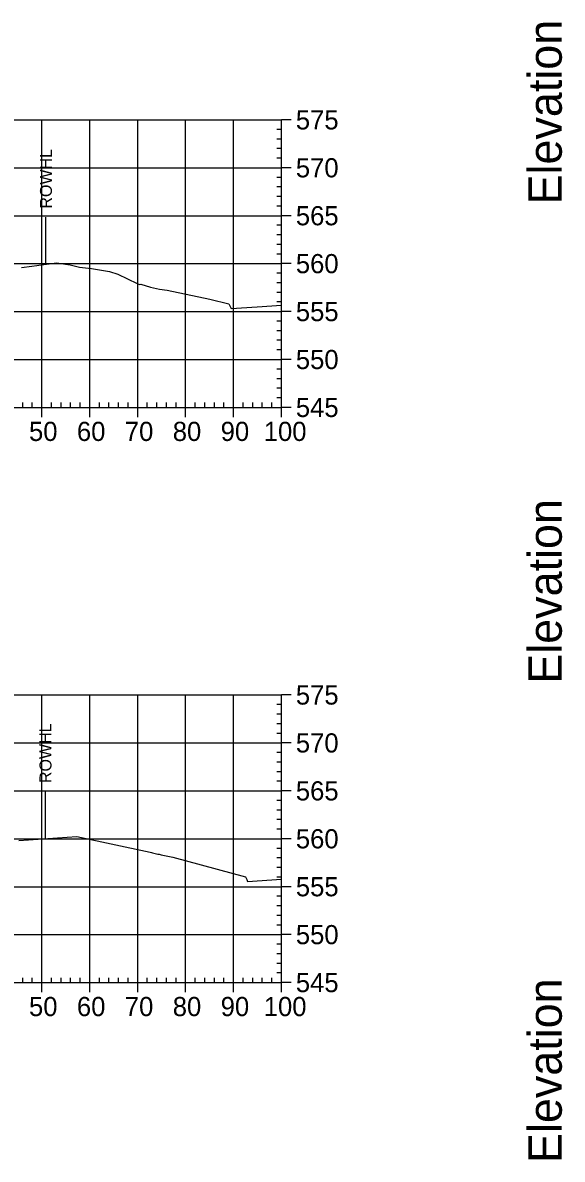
# Model space of a CAD drawing. Extents: x 708103 to 717568, y 374476 to 378707.
# Drawn here: x 710198 to 710310.6, y 377147.8 to 377384.9 of the extents above; entities that cross this region are included whole.
import ezdxf

# ---------------------------------------------------------------- set-up
doc = ezdxf.new("R2010")
doc.units = 0
for name, color, linetype in [('57', 7, 'Continuous'), ('60', 7, 'Continuous'), ('Existing', 7, 'Continuous'), ('XS_Right_of_Way', 7, 'Continuous')]:
    doc.layers.add(name, color=color, linetype=linetype)

msp = doc.modelspace()

# ---------------------------------------------------------------- linework, layer by layer
at = {"layer": '57'}
for p, q in [((710051.98, 377364.63), (710251.98, 377364.63)), ((710201.98, 377304.63), (710201.98, 377364.63)), ((710211.98, 377304.63), (710211.98, 377364.63)), ((710221.98, 377304.63), (710221.98, 377364.63)), ((710231.98, 377304.63), (710231.98, 377364.63)), ((710241.98, 377304.63), (710241.98, 377364.63)), ((710251.98, 377304.63), (710251.98, 377364.63)), ((710251.98, 377304.63), (710251.98, 377364.63)), ((710253.98, 377364.63), (710251.98, 377364.63)), ((710251.98, 377362.63), (710250.98, 377362.63)), ((710251.98, 377360.63), (710250.98, 377360.63)), ((710251.98, 377358.63), (710250.98, 377358.63)), ((710251.98, 377356.63), (710250.98, 377356.63)), ((710051.98, 377354.63), (710251.98, 377354.63)), ((710251.98, 377352.63), (710250.98, 377352.63)), ((710253.98, 377354.63), (710251.98, 377354.63)), ((710251.98, 377350.63), (710250.98, 377350.63)), ((710251.98, 377348.63), (710250.98, 377348.63)), ((710251.98, 377346.63), (710250.98, 377346.63)), ((710051.98, 377344.63), (710251.98, 377344.63)), ((710253.98, 377344.63), (710251.98, 377344.63)), ((710251.98, 377342.63), (710250.98, 377342.63)), ((710251.98, 377340.63), (710250.98, 377340.63)), ((710251.98, 377338.63), (710250.98, 377338.63)), ((710251.98, 377336.63), (710250.98, 377336.63)), ((710051.98, 377334.63), (710251.98, 377334.63)), ((710253.98, 377334.63), (710251.98, 377334.63)), ((710251.98, 377332.63), (710250.98, 377332.63)), ((710251.98, 377330.63), (710250.98, 377330.63)), ((710251.98, 377328.63), (710250.98, 377328.63)), ((710251.98, 377326.63), (710250.98, 377326.63)), ((710051.98, 377324.63), (710251.98, 377324.63)), ((710253.98, 377324.63), (710251.98, 377324.63)), ((710251.98, 377322.63), (710250.98, 377322.63)), ((710251.98, 377320.63), (710250.98, 377320.63)), ((710251.98, 377318.63), (710250.98, 377318.63)), ((710051.98, 377314.63), (710251.98, 377314.63)), ((710251.98, 377316.63), (710250.98, 377316.63)), ((710253.98, 377314.63), (710251.98, 377314.63)), ((710251.98, 377312.63), (710250.98, 377312.63)), ((710251.98, 377310.63), (710250.98, 377310.63)), ((710251.98, 377308.63), (710250.98, 377308.63)), ((710197.98, 377304.63), (710197.98, 377305.63)), ((710199.98, 377304.63), (710199.98, 377305.63)), ((710203.98, 377304.63), (710203.98, 377305.63)), ((710205.98, 377304.63), (710205.98, 377305.63)), ((710207.98, 377304.63), (710207.98, 377305.63)), ((710209.98, 377304.63), (710209.98, 377305.63)), ((710213.98, 377304.63), (710213.98, 377305.63)), ((710215.98, 377304.63), (710215.98, 377305.63)), ((710217.98, 377304.63), (710217.98, 377305.63)), ((710219.98, 377304.63), (710219.98, 377305.63)), ((710223.98, 377304.63), (710223.98, 377305.63)), ((710225.98, 377304.63), (710225.98, 377305.63)), ((710227.98, 377304.63), (710227.98, 377305.63)), ((710229.98, 377304.63), (710229.98, 377305.63)), ((710233.98, 377304.63), (710233.98, 377305.63)), ((710235.98, 377304.63), (710235.98, 377305.63)), ((710237.98, 377304.63), (710237.98, 377305.63)), ((710239.98, 377304.63), (710239.98, 377305.63)), ((710243.98, 377304.63), (710243.98, 377305.63)), ((710245.98, 377304.63), (710245.98, 377305.63)), ((710247.98, 377304.63), (710247.98, 377305.63)), ((710249.98, 377304.63), (710249.98, 377305.63)), ((710251.98, 377306.63), (710250.98, 377306.63)), ((710051.98, 377304.63), (710251.98, 377304.63)), ((710051.98, 377304.63), (710251.98, 377304.63)), ((710201.98, 377302.63), (710201.98, 377304.63)), ((710211.98, 377302.63), (710211.98, 377304.63)), ((710221.98, 377302.63), (710221.98, 377304.63)), ((710231.98, 377302.63), (710231.98, 377304.63)), ((710241.98, 377302.63), (710241.98, 377304.63)), ((710251.98, 377302.63), (710251.98, 377304.63)), ((710253.98, 377304.63), (710251.98, 377304.63)), ((710051.98, 377244.63), (710251.98, 377244.63)), ((710201.98, 377184.63), (710201.98, 377244.63)), ((710211.98, 377184.63), (710211.98, 377244.63)), ((710221.98, 377184.63), (710221.98, 377244.63)), ((710231.98, 377184.63), (710231.98, 377244.63)), ((710241.98, 377184.63), (710241.98, 377244.63)), ((710251.98, 377184.63), (710251.98, 377244.63)), ((710251.98, 377184.63), (710251.98, 377244.63)), ((710253.98, 377244.63), (710251.98, 377244.63)), ((710251.98, 377242.63), (710250.98, 377242.63)), ((710251.98, 377240.63), (710250.98, 377240.63)), ((710251.98, 377238.63), (710250.98, 377238.63)), ((710251.98, 377236.63), (710250.98, 377236.63)), ((710051.98, 377234.63), (710251.98, 377234.63)), ((710253.98, 377234.63), (710251.98, 377234.63)), ((710251.98, 377232.63), (710250.98, 377232.63)), ((710251.98, 377230.63), (710250.98, 377230.63)), ((710251.98, 377228.63), (710250.98, 377228.63)), ((710051.98, 377224.63), (710251.98, 377224.63)), ((710251.98, 377226.63), (710250.98, 377226.63)), ((710253.98, 377224.63), (710251.98, 377224.63)), ((710251.98, 377222.63), (710250.98, 377222.63)), ((710251.98, 377220.63), (710250.98, 377220.63)), ((710251.98, 377218.63), (710250.98, 377218.63)), ((710251.98, 377216.63), (710250.98, 377216.63)), ((710051.98, 377214.63), (710251.98, 377214.63)), ((710251.98, 377212.63), (710250.98, 377212.63)), ((710253.98, 377214.63), (710251.98, 377214.63)), ((710251.98, 377210.63), (710250.98, 377210.63)), ((710251.98, 377208.63), (710250.98, 377208.63)), ((710251.98, 377206.63), (710250.98, 377206.63)), ((710051.98, 377204.63), (710251.98, 377204.63)), ((710253.98, 377204.63), (710251.98, 377204.63)), ((710251.98, 377202.63), (710250.98, 377202.63)), ((710251.98, 377200.63), (710250.98, 377200.63)), ((710251.98, 377198.63), (710250.98, 377198.63)), ((710251.98, 377196.63), (710250.98, 377196.63)), ((710051.98, 377194.63), (710251.98, 377194.63)), ((710253.98, 377194.63), (710251.98, 377194.63)), ((710251.98, 377192.63), (710250.98, 377192.63)), ((710251.98, 377190.63), (710250.98, 377190.63)), ((710251.98, 377188.63), (710250.98, 377188.63)), ((710251.98, 377186.63), (710250.98, 377186.63)), ((710051.98, 377184.63), (710251.98, 377184.63)), ((710051.98, 377184.63), (710251.98, 377184.63)), ((710197.98, 377184.63), (710197.98, 377185.63)), ((710199.98, 377184.63), (710199.98, 377185.63)), ((710201.98, 377182.63), (710201.98, 377184.63)), ((710203.98, 377184.63), (710203.98, 377185.63)), ((710205.98, 377184.63), (710205.98, 377185.63)), ((710207.98, 377184.63), (710207.98, 377185.63)), ((710209.98, 377184.63), (710209.98, 377185.63)), ((710211.98, 377182.63), (710211.98, 377184.63)), ((710213.98, 377184.63), (710213.98, 377185.63)), ((710215.98, 377184.63), (710215.98, 377185.63)), ((710217.98, 377184.63), (710217.98, 377185.63)), ((710219.98, 377184.63), (710219.98, 377185.63)), ((710221.98, 377182.63), (710221.98, 377184.63)), ((710223.98, 377184.63), (710223.98, 377185.63)), ((710225.98, 377184.63), (710225.98, 377185.63)), ((710227.98, 377184.63), (710227.98, 377185.63)), ((710229.98, 377184.63), (710229.98, 377185.63)), ((710231.98, 377182.63), (710231.98, 377184.63)), ((710233.98, 377184.63), (710233.98, 377185.63)), ((710235.98, 377184.63), (710235.98, 377185.63)), ((710237.98, 377184.63), (710237.98, 377185.63)), ((710239.98, 377184.63), (710239.98, 377185.63)), ((710241.98, 377182.63), (710241.98, 377184.63)), ((710243.98, 377184.63), (710243.98, 377185.63)), ((710245.98, 377184.63), (710245.98, 377185.63)), ((710247.98, 377184.63), (710247.98, 377185.63)), ((710249.98, 377184.63), (710249.98, 377185.63)), ((710251.98, 377182.63), (710251.98, 377184.63)), ((710253.98, 377184.63), (710251.98, 377184.63))]:
    msp.add_line(p, q, dxfattribs=at)
at = {"layer": 'Existing'}
for points in [[(710197.71, 377333.84), (710199.86, 377334.12), (710200.94, 377334.24), (710201.35, 377334.29), (710205.13, 377334.81), (710205.52, 377334.76), (710207.88, 377334.37), (710209.85, 377333.91), (710212.3, 377333.61), (710216.07, 377333.02), (710217.86, 377332.4), (710221.84, 377330.46), (710222.34, 377330.26), (710222.62, 377330.34), (710224.62, 377329.72), (710225.25, 377329.58), (710225.9, 377329.43), (710226.54, 377329.33), (710228.15, 377329.09), (710237.05, 377327.23), (710240.98, 377326.27), (710241.4, 377325.39), (710241.45, 377325.3), (710246.92, 377325.64), (710251.98, 377325.97)], [(710197.2, 377214.25), (710209.26, 377215.08), (710224.6, 377211.83), (710224.83, 377211.77), (710225.08, 377211.71), (710225.36, 377211.65), (710225.65, 377211.58), (710225.93, 377211.51), (710226.21, 377211.44), (710226.45, 377211.39), (710226.66, 377211.34), (710226.84, 377211.3), (710229.28, 377210.78), (710244.44, 377206.68), (710244.72, 377206.12), (710244.91, 377205.72), (710251.98, 377206.19)]]:
    msp.add_lwpolyline(points, dxfattribs=at)
at = {"layer": 'XS_Right_of_Way'}
for p, q in [((710202.76, 377344.35), (710202.76, 377334.35)), ((710202.66, 377224.49), (710202.66, 377214.49))]:
    msp.add_line(p, q, dxfattribs=at)

# ---------------------------------------------------------------- texts
at = {"layer": '57'}
for s, p in [('575', (710254.98, 377362.63)), ('570', (710254.98, 377352.63)), ('565', (710254.98, 377342.63)), ('560', (710254.98, 377332.63)), ('555', (710254.98, 377322.63)), ('550', (710254.98, 377312.63)), ('545', (710254.98, 377302.63)), ('50', (710199.29, 377297.63)), ('60', (710209.29, 377297.63)), ('70', (710219.29, 377297.63)), ('80', (710229.29, 377297.63)), ('90', (710239.29, 377297.63)), ('100', (710248.28, 377297.63)), ('575', (710254.98, 377242.63)), ('570', (710254.98, 377232.63)), ('565', (710254.98, 377222.63)), ('560', (710254.98, 377212.63)), ('555', (710254.98, 377202.63)), ('550', (710254.98, 377192.63)), ('545', (710254.98, 377182.63)), ('50', (710199.29, 377177.63)), ('60', (710209.29, 377177.63)), ('70', (710219.29, 377177.63)), ('80', (710229.29, 377177.63)), ('90', (710239.29, 377177.63)), ('100', (710248.28, 377177.63))]:
    msp.add_text(s, height=4, dxfattribs=at).set_placement(p)
at = {"layer": '60'}
for p in [(710310.48, 377346.99), (710310.48, 377246.99), (710310.48, 377146.99)]:
    msp.add_text('Elevation', height=7, rotation=90, dxfattribs=at).set_placement(p)
at = {"layer": 'XS_Right_of_Way'}
for p in [(710204.08, 377346.11), (710203.98, 377226.25)]:
    msp.add_text('ROWHL', height=2.5, rotation=90, dxfattribs=at).set_placement(p)

doc.saveas('drawing.dxf')
